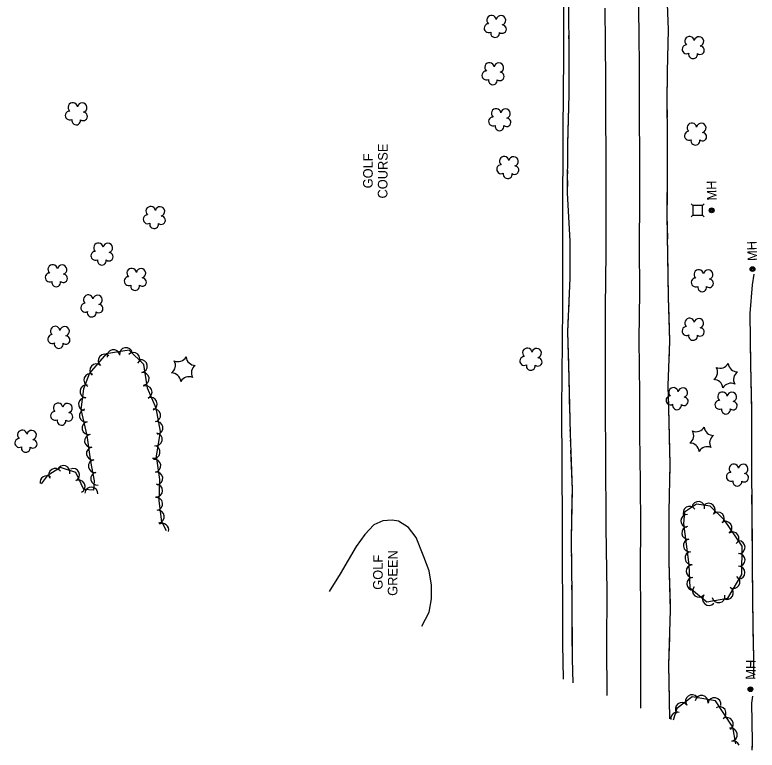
# Model space of a CAD drawing. Extents: x 588843 to 2552415, y 180129 to 269402.
# Drawn here: x 592348.9 to 592812.9, y 184919.2 to 185379 of the extents above; entities that cross this region are included whole.
import ezdxf

# ---------------------------------------------------------------- set-up
doc = ezdxf.new("R2010")
doc.units = 0
for name, color, linetype in [('Level 11', 7, 'Continuous'), ('Level 16', 7, 'Continuous'), ('Level 17', 7, 'Continuous'), ('Level 18', 7, 'Continuous'), ('Level 19', 7, 'Continuous'), ('Level 21', 7, 'Continuous')]:
    doc.layers.add(name, color=color, linetype=linetype)

msp = doc.modelspace()

# ---------------------------------------------------------------- linework, layer by layer
at = {"layer": 'Level 11'}
for points in [[(592738.62, 185391.71), (592738.96, 185368.33), (592739.25, 185344.66), (592739.18, 185315.25), (592739.27, 185290.82), (592739.31, 185262.92), (592739.25, 185234.73), (592739.34, 185205.57), (592739.04, 185176.04), (592739.32, 185141.74), (592739.42, 185117.13), (592739.86, 185086.42), (592739.93, 185059.33), (592739.86, 185032.87), (592739.98, 185004.52), (592739.98, 184971.59), (592739.95, 184947.33), (592739.95, 184945.5)], [(592717.6, 185383.08), (592717.87, 185360.97), (592718.05, 185338.77), (592718.17, 185316.74), (592718.29, 185290.12), (592718.24, 185264.21), (592718.23, 185230.48), (592717.91, 185195.91), (592717.86, 185167.98), (592718, 185132.18), (592718.2, 185103.97), (592718.4, 185058.33), (592718.87, 185018.27), (592718.79, 184984.95), (592718.84, 184953.32)]]:
    msp.add_lwpolyline(points, dxfattribs=at)
at = {"layer": 'Level 16'}
for centre, radius in [((592784.44, 185256.75), 1.5), ((592784.44, 185256.76), 1.22), ((592784.46, 185256.75), 0.968), ((592784.46, 185256.72), 0.605), ((592809.96, 185219.99), 1.5), ((592809.96, 185220), 1.22), ((592809.98, 185219.99), 0.968), ((592809.99, 185219.97), 0.605), ((592808.69, 184957.28), 1.5), ((592808.69, 184957.28), 1.22), ((592808.7, 184957.27), 0.968), ((592808.71, 184957.25), 0.605)]:
    msp.add_circle(centre, radius, dxfattribs=at)
at = {"layer": 'Level 17'}
for points in [[(592632.26, 185711.18), (592646.89, 185673.04), (592660.35, 185629.45), (592669.4, 185585.85), (592679.43, 185538.57), (592686.09, 185493.67), (592690.29, 185451.79), (592691.76, 185405.78), (592691.87, 185353.19), (592691.53, 185306.74), (592691.13, 185249.27), (592691.18, 185196.22), (592690.64, 185132.51), (592691.01, 185060.47), (592691.33, 184985.54), (592691.73, 184963.57)], [(592603.24, 184996.67), (592607.92, 185005.49), (592609.26, 185013.91), (592609.34, 185022.38), (592607.85, 185031.27), (592604.61, 185040.01), (592599.68, 185052.28), (592594.88, 185058.52), (592588.81, 185062.29), (592584.79, 185063.01), (592578.96, 185062.7), (592573.32, 185060.06), (592567.71, 185054.02), (592562.24, 185046.62), (592552.17, 185029.52), (592545.47, 185018.32)]]:
    msp.add_lwpolyline(points, dxfattribs=at)
at = {"layer": 'Level 18'}
for points in [[(592443.81, 185056.41), (592440.87, 185061.87), (592439.17, 185075.03), (592439.58, 185088.42), (592437.37, 185103.09), (592440, 185118.38), (592437.34, 185133.03), (592431.86, 185145.6), (592429.64, 185160.41), (592420.34, 185169.34), (592405.99, 185166.99), (592395.49, 185154.9), (592391.74, 185145.18), (592390.24, 185132.21), (592393.88, 185115.93), (592396.3, 185099.75), (592398.42, 185087.67), (592398.03, 185081.73), (592392.09, 185082.11), (592386.98, 185092.87), (592377.44, 185096.02), (592369.12, 185090.69), (592365.33, 185085.76)], [(592770.18, 185035.05), (592770.89, 185020.79), (592781.44, 185012.01), (592794.58, 185014.25), (592803.38, 185029.04), (592803.44, 185046.67), (592792.43, 185063.02), (592783.47, 185071.68), (592774.96, 185072.96), (592767.38, 185068.09), (592766.94, 185060.85), (592770.18, 185035.05)], [(592799.56, 184923.06), (592797.72, 184933.61), (592786.89, 184949.96), (592772.34, 184952.6), (592762.73, 184945.2), (592760.47, 184937.89)]]:
    msp.add_lwpolyline(points, dxfattribs=at)
for centre, radius, start, end in [((592646.93, 185375.67), 2.97, 8.1171, 229.351), ((592652.78, 185375.53), 2.97, 285.7679, 168.7412), ((592645.05, 185370.64), 2.78, 91.088, 298.861), ((592653.52, 185370.06), 2.61, 230.4731, 88.4057), ((592649.11, 185367.62), 2.78, 167.765, 8.776), ((592770.68, 185362.48), 2.97, 8.1171, 229.351), ((592776.53, 185362.34), 2.97, 285.7679, 168.7412), ((592768.79, 185357.44), 2.78, 91.088, 298.861), ((592777.27, 185356.86), 2.61, 230.4731, 88.4057), ((592772.85, 185354.42), 2.78, 167.765, 8.776), ((592645.56, 185346.07), 2.97, 8.1171, 229.351), ((592651.41, 185345.93), 2.97, 285.7679, 168.7412), ((592643.67, 185341.04), 2.78, 91.088, 298.861), ((592652.15, 185340.46), 2.61, 230.4731, 88.4057), ((592647.73, 185338.02), 2.78, 167.765, 8.776), ((592385.12, 185321.06), 2.97, 8.1171, 229.351), ((592390.97, 185320.92), 2.97, 285.7679, 168.7412), ((592383.24, 185316.03), 2.78, 91.088, 298.861), ((592391.71, 185315.44), 2.61, 230.4731, 88.4057), ((592649.74, 185317.33), 2.97, 8.1171, 229.351), ((592655.59, 185317.19), 2.97, 285.7679, 168.7412), ((592387.3, 185313), 2.78, 167.765, 8.776), ((592647.85, 185312.3), 2.78, 91.088, 298.861), ((592656.32, 185311.72), 2.61, 230.4731, 88.4057), ((592651.91, 185309.28), 2.78, 167.765, 8.776), ((592772.14, 185308.4), 2.97, 8.1171, 229.351), ((592777.99, 185308.26), 2.97, 285.7679, 168.7412), ((592770.25, 185303.37), 2.78, 91.088, 298.861), ((592778.73, 185302.78), 2.61, 230.4731, 88.4057), ((592774.31, 185300.34), 2.78, 167.765, 8.776), ((592654.77, 185287.47), 2.97, 8.1171, 229.351), ((592660.63, 185287.33), 2.97, 285.7679, 168.7412), ((592652.89, 185282.44), 2.78, 91.088, 298.861), ((592661.36, 185281.86), 2.61, 230.4731, 88.4057), ((592656.95, 185279.42), 2.78, 167.765, 8.776), ((592433.8, 185256.2), 2.97, 8.1171, 229.351), ((592439.66, 185256.06), 2.97, 285.7679, 168.7412), ((592431.92, 185251.16), 2.78, 91.088, 298.861), ((592440.39, 185250.58), 2.61, 230.4731, 88.4057), ((592435.98, 185248.14), 2.78, 167.765, 8.776), ((592401.15, 185233.33), 2.97, 8.1171, 229.351), ((592407.01, 185233.18), 2.97, 285.7679, 168.7412), ((592399.27, 185228.29), 2.78, 91.088, 298.861), ((592407.74, 185227.71), 2.61, 230.4731, 88.4057), ((592403.33, 185225.27), 2.78, 167.765, 8.776), ((592372.59, 185219.8), 2.97, 8.1171, 229.351), ((592378.45, 185219.66), 2.97, 285.7679, 168.7412), ((592421.93, 185217.51), 2.97, 8.1171, 229.351), ((592427.78, 185217.37), 2.97, 285.7679, 168.7412), ((592776.39, 185216.69), 2.97, 8.1171, 229.351), ((592782.25, 185216.55), 2.97, 285.7679, 168.7412), ((592370.71, 185214.77), 2.78, 91.088, 298.861), ((592379.18, 185214.18), 2.61, 230.4731, 88.4057), ((592420.04, 185212.48), 2.78, 91.088, 298.861), ((592428.52, 185211.89), 2.61, 230.4731, 88.4057), ((592774.51, 185211.65), 2.78, 91.088, 298.861), ((592374.77, 185211.74), 2.78, 167.765, 8.776), ((592424.11, 185209.46), 2.78, 167.765, 8.776), ((592782.98, 185211.07), 2.61, 230.4731, 88.4057), ((592778.57, 185208.63), 2.78, 167.765, 8.776), ((592394.8, 185200.91), 2.97, 8.1171, 229.351), ((592400.65, 185200.77), 2.97, 285.7679, 168.7412), ((592392.91, 185195.88), 2.78, 91.088, 298.861), ((592401.38, 185195.3), 2.61, 230.4731, 88.4057), ((592396.97, 185192.86), 2.78, 167.765, 8.776), ((592770.63, 185186.32), 2.97, 8.1171, 229.351), ((592776.49, 185186.18), 2.97, 285.7679, 168.7412), ((592374.18, 185181.28), 2.97, 8.1171, 229.351), ((592380.03, 185181.13), 2.97, 285.7679, 168.7412), ((592768.75, 185181.29), 2.78, 91.088, 298.861), ((592777.22, 185180.71), 2.61, 230.4731, 88.4057), ((592372.29, 185176.24), 2.78, 91.088, 298.861), ((592380.76, 185175.66), 2.61, 230.4731, 88.4057), ((592772.81, 185178.27), 2.78, 167.765, 8.776), ((592376.35, 185173.22), 2.78, 167.765, 8.776), ((592410.49, 185165.6), 4.01, 9.3165, 189.3012), ((592418.39, 185166.9), 4.01, 9.3165, 189.3012), ((592422.99, 185163.89), 4.01, 316.158, 136.1426), ((592669.23, 185167.6), 2.97, 8.1171, 229.351), ((592675.08, 185167.46), 2.97, 285.7679, 168.7412), ((592405.09, 185162.75), 4.01, 49.0365, 229.0212), ((592427.69, 185159.3), 4.01, 278.5186, 98.5032), ((592450.93, 185167.86), 5.72, 244.9047, 330.6696), ((592461.63, 185165.54), 5.72, 184.9047, 270.6697), ((592667.34, 185162.57), 2.78, 91.088, 298.861), ((592675.82, 185161.99), 2.61, 230.4731, 88.4057), ((592399.83, 185156.71), 4.01, 49.0365, 229.0212), ((592443.58, 185159.75), 5.72, 304.9047, 30.6696), ((592464.97, 185155.12), 5.72, 124.9047, 210.6697), ((592671.4, 185159.55), 2.78, 167.765, 8.776), ((592782.46, 185155.64), 5.72, 304.9047, 30.6696), ((592789.81, 185163.75), 5.72, 244.9047, 330.6696), ((592800.51, 185161.44), 5.72, 184.9047, 270.6697), ((592396.08, 185150.6), 4.01, 68.9164, 248.9011), ((592428.87, 185151.38), 4.01, 278.5186, 98.5032), ((592446.92, 185149.33), 5.72, 4.9047, 90.6696), ((592803.85, 185151.02), 5.72, 124.9047, 210.6697), ((592457.62, 185147.02), 5.72, 64.9047, 150.6696), ((592785.8, 185145.23), 5.72, 4.9047, 90.6696), ((592393.66, 185143.56), 4.01, 83.418, 263.4027), ((592430.67, 185143.07), 4.01, 293.5641, 113.5487), ((592760.59, 185142.93), 2.97, 8.1171, 229.351), ((592766.45, 185142.79), 2.97, 285.7679, 168.7412), ((592796.5, 185142.91), 5.72, 64.9047, 150.6696), ((592758.71, 185137.9), 2.78, 91.088, 298.861), ((592767.18, 185137.31), 2.61, 230.4731, 88.4057), ((592791.2, 185140.18), 2.97, 8.1171, 229.351), ((592797.05, 185140.03), 2.97, 285.7679, 168.7412), ((592375.94, 185133.24), 2.97, 8.1171, 229.351), ((592381.8, 185133.1), 2.97, 285.7679, 168.7412), ((592392.75, 185135.6), 4.01, 83.418, 263.4027), ((592433.87, 185135.73), 4.01, 293.5641, 113.5487), ((592762.77, 185134.87), 2.78, 167.765, 8.776), ((592789.31, 185135.14), 2.78, 91.088, 298.861), ((592797.79, 185134.56), 2.61, 230.4731, 88.4057), ((592374.06, 185128.21), 2.78, 91.088, 298.861), ((592393.24, 185128.42), 4.01, 102.6054, 282.5901), ((592436.02, 185128.57), 4.01, 280.3273, 100.312), ((592793.38, 185132.12), 2.78, 167.765, 8.776), ((592382.53, 185127.62), 2.61, 230.4731, 88.4057), ((592378.12, 185125.19), 2.78, 167.765, 8.776), ((592394.98, 185120.61), 4.01, 102.6054, 282.5901), ((592437.45, 185120.69), 4.01, 280.3273, 100.312), ((592353.58, 185116.33), 2.97, 8.1171, 229.351), ((592359.43, 185116.19), 2.97, 285.7679, 168.7412), ((592437.04, 185113.53), 4.01, 260.2522, 80.2369), ((592767.52, 185115.95), 5.72, 304.9047, 30.6696), ((592774.88, 185124.06), 5.72, 244.9047, 330.6696), ((592785.57, 185121.74), 5.72, 184.9047, 270.6697), ((592351.7, 185111.3), 2.78, 91.088, 298.861), ((592360.17, 185110.71), 2.61, 230.4731, 88.4057), ((592396.5, 185112.59), 4.01, 98.5163, 278.5009), ((592788.91, 185111.32), 5.72, 124.9047, 210.6697), ((592355.76, 185108.27), 2.78, 167.765, 8.776), ((592397.68, 185104.67), 4.01, 98.5163, 278.5009), ((592435.68, 185105.64), 4.01, 260.2522, 80.2369), ((592770.87, 185105.53), 5.72, 4.9047, 90.6696), ((592781.56, 185103.22), 5.72, 64.9047, 150.6696), ((592398.94, 185096.82), 4.01, 99.9415, 279.9262), ((592436.16, 185097.06), 4.01, 278.5858, 98.5705), ((592798.32, 185095.12), 2.97, 8.1171, 229.351), ((592374.13, 185091.41), 4.01, 32.6226, 212.6073), ((592379.38, 185093.17), 4.01, 341.7621, 161.7468), ((592385.39, 185091.34), 4.01, 295.4085, 115.3932), ((592804.18, 185094.98), 2.97, 285.7679, 168.7412), ((592368.71, 185086.72), 4.01, 52.4722, 190.7818), ((592400.33, 185088.93), 4.01, 99.9415, 279.9262), ((592437.36, 185089.14), 4.01, 278.5858, 98.5705), ((592796.44, 185090.09), 2.78, 91.088, 298.861), ((592804.91, 185089.51), 2.61, 230.4731, 88.4057), ((592388.82, 185084.1), 4.01, 295.4085, 115.3932), ((592437.27, 185081.52), 4.01, 268.2113, 88.196), ((592800.5, 185087.07), 2.78, 167.765, 8.776), ((592396.75, 185079.71), 4.01, 356.2627, 176.2474), ((592437.29, 185073.19), 4.01, 277.3715, 97.3562), ((592770.66, 185067.72), 3.98, 32.6989, 212.6836), ((592776.15, 185070.67), 3.98, 351.4943, 171.479), ((592782.65, 185069.58), 3.98, 315.97, 135.9547), ((592438.32, 185065.25), 4.01, 277.3715, 97.3562), ((592769.14, 185062.58), 3.98, 86.5402, 266.5248), ((592788.37, 185064.05), 3.98, 315.97, 135.9547), ((592441.07, 185057.06), 4.01, 344.4055, 118.2822), ((592793.12, 185058.26), 3.98, 303.9566, 123.9413), ((592769.77, 185055.05), 3.98, 97.1671, 277.1518), ((592797.57, 185051.66), 3.98, 303.9566, 123.9413), ((592770.76, 185047.15), 3.98, 97.1671, 277.1518), ((592801.35, 185046.13), 3.98, 269.8225, 89.8071), ((592771.76, 185039.25), 3.98, 97.1671, 277.1518), ((592801.32, 185038.17), 3.98, 269.8225, 89.8071), ((592772.46, 185031.17), 3.98, 92.8226, 272.8072), ((592801.3, 185030.21), 3.98, 269.8225, 89.8071), ((592772.85, 185023.22), 3.98, 92.8226, 272.8072), ((592798.11, 185024.27), 3.98, 239.2375, 59.2222), ((592776.54, 185018.79), 3.98, 140.2363, 320.221), ((592794.04, 185017.43), 3.98, 239.2375, 59.2222), ((592782.66, 185013.7), 3.98, 140.2363, 320.221), ((592788.8, 185015.38), 3.98, 189.7102, 9.6949), ((592772.23, 184949.84), 4.06, 37.6506, 217.6353), ((592778.2, 184949.38), 4.06, 349.7354, 169.7201), ((592786.18, 184947.93), 4.06, 349.7354, 169.7201), ((592765.8, 184944.88), 4.06, 37.6506, 217.6353), ((592789.42, 184942.3), 4.06, 303.5203, 123.505), ((592763.02, 184938.95), 4.06, 72.771, 187.1449), ((592793.9, 184935.54), 4.06, 303.5203, 123.505), ((592796.39, 184928.91), 4.06, 279.9133, 99.8979), ((592797.78, 184920.92), 4.06, 19.7205, 99.8979)]:
    msp.add_arc(centre, radius, start, end, dxfattribs=at)
at = {"layer": 'Level 19'}
for points in [[(592669.88, 185580.03), (592676.22, 185552.24), (592681.48, 185526.97), (592686.13, 185495.83), (592689.8, 185466.32), (592693.35, 185439.93), (592694.26, 185411.01), (592694.88, 185384.05), (592695.17, 185355.33), (592695.15, 185329.11), (592694.39, 185297.99), (592694.22, 185267.58), (592695.77, 185237.77), (592695.8, 185214.29), (592694.45, 185180.8), (592695.14, 185151.71), (592695.95, 185117.24), (592697.17, 185082.17), (592696.64, 185050.99), (592697.01, 185016.27), (592697.27, 184976.07), (592697.63, 184961.39)], [(592751.49, 185494.08), (592753.38, 185467.07), (592754.51, 185438.53), (592754.55, 185414.82), (592756.48, 185391.1), (592757.19, 185369.77), (592756.64, 185343.45), (592756.49, 185324.83), (592756.67, 185303.32), (592756.69, 185282.2), (592756.51, 185253.92), (592756.94, 185228.01), (592757.27, 185202.26), (592758.13, 185174.85), (592757.09, 185147.23), (592757.63, 185124.45), (592758.22, 185098.02), (592757.71, 185068.51), (592757.66, 185036.74), (592758.54, 185006.67), (592757.52, 184972.51), (592758.06, 184939.09), (592758.05, 184938.8)], [(592694.93, 185378.7), (592694.95, 185376.59)], [(592694.99, 185372.37), (592695.02, 185370.27)], [(592757, 185375.48), (592757.07, 185373.58)], [(592757.19, 185369.78), (592757.19, 185369.77), (592756.64, 185343.45), (592756.63, 185342.24)], [(592695.06, 185366.05), (592695.08, 185363.94)], [(592695.13, 185359.73), (592695.17, 185355.33), (592695.15, 185329.17)], [(592756.63, 185342.24), (592756.49, 185324.83), (592756.58, 185314.7)], [(592695.15, 185329.17), (592695.15, 185329.11), (592694.41, 185298.62)], [(592756.61, 185310.9), (592756.62, 185309)], [(592756.66, 185305.2), (592756.67, 185303.32), (592756.67, 185303.3)], [(592756.68, 185299.5), (592756.68, 185297.6)], [(592694.37, 185294.41), (592694.36, 185292.3)], [(592756.68, 185293.8), (592756.69, 185282.2), (592756.59, 185266.24)], [(592694.34, 185288.08), (592694.32, 185285.97)], [(592694.3, 185281.76), (592694.29, 185279.65)], [(592694.26, 185275.43), (592694.22, 185267.58), (592695.4, 185244.89)], [(592756.59, 185266.24), (592756.51, 185253.92), (592756.76, 185238.68)], [(592695.4, 185244.89), (592695.77, 185237.77), (592695.8, 185214.33)], [(592756.82, 185234.88), (592756.85, 185232.98)], [(592756.92, 185229.17), (592756.94, 185228.01), (592756.95, 185227.27)], [(592756.99, 185223.47), (592757.02, 185221.57)], [(592757.07, 185217.77), (592757.27, 185202.26), (592757.65, 185190.21)], [(592810.81, 184963.98), (592810.79, 184976.82), (592810.36, 184996.87), (592810.01, 185033.04), (592809.75, 185067), (592809.51, 185098.38), (592809.61, 185130.69), (592808.9, 185160.38), (592808.56, 185192.29), (592809.96, 185210.2), (592811, 185216.93)], [(592808.62, 185186.52), (592808.56, 185192.29), (592809.96, 185210.2), (592811, 185216.93)], [(592695.63, 185210.11), (592695.55, 185208.01)], [(592695.38, 185203.79), (592695.29, 185201.68)], [(592695.12, 185197.47), (592695.04, 185195.36)], [(592694.87, 185191.15), (592694.45, 185180.8), (592694.93, 185160.58)], [(592757.65, 185190.21), (592758.13, 185174.85), (592757.67, 185162.66)], [(592808.69, 185180.2), (592808.67, 185182.31)], [(592808.76, 185173.87), (592808.74, 185175.98)], [(592808.83, 185167.54), (592808.8, 185169.65)], [(592809.57, 185132.74), (592808.9, 185160.38), (592808.87, 185163.32)], [(592694.93, 185160.58), (592695.14, 185151.71), (592695.65, 185130.01)], [(592757.53, 185158.86), (592757.46, 185156.96)], [(592757.32, 185153.16), (592757.25, 185151.26)], [(592757.1, 185147.46), (592757.09, 185147.23), (592757.13, 185145.56)], [(592757.22, 185141.76), (592757.63, 185124.45), (592757.86, 185114.2)], [(592809.52, 185102.15), (592809.61, 185130.69), (592809.57, 185132.74)], [(592695.75, 185125.79), (592695.8, 185123.68)], [(592695.9, 185119.47), (592695.95, 185117.36)], [(592696.09, 185113.14), (592696.17, 185111.03)], [(592757.86, 185114.2), (592758.22, 185098.02), (592758.02, 185086.63)], [(592696.31, 185106.82), (592697.17, 185082.17), (592697.07, 185076.25)], [(592809.53, 185095.82), (592809.51, 185097.93)], [(592809.58, 185089.49), (592809.56, 185091.6)], [(592809.63, 185083.16), (592809.61, 185085.27)], [(592757.96, 185082.83), (592757.93, 185080.93)], [(592697.07, 185076.25), (592696.64, 185050.99), (592696.7, 185045.67)], [(592757.86, 185077.13), (592757.83, 185075.23)], [(592809.9, 185048.35), (592809.75, 185067), (592809.66, 185078.94)], [(592757.76, 185071.42), (592757.73, 185069.52)], [(592757.71, 185065.72), (592757.67, 185038.15)], [(592810.16, 185017.76), (592810.01, 185033.04), (592809.9, 185048.35)], [(592696.74, 185041.45), (592696.76, 185039.34)], [(592757.67, 185038.15), (592757.66, 185036.74), (592758.43, 185010.59)], [(592696.81, 185035.13), (592696.83, 185033.02)], [(592696.87, 185028.8), (592696.9, 185026.69)], [(592696.94, 185022.47), (592697.01, 185016.27), (592697.16, 184991.89)], [(592810.22, 185011.43), (592810.2, 185013.54)], [(592758.54, 185006.79), (592758.54, 185006.67), (592758.49, 185004.89)], [(592810.28, 185005.11), (592810.26, 185007.21)], [(592758.38, 185001.09), (592758.32, 184999.19)], [(592810.34, 184998.77), (592810.32, 185000.89)], [(592697.16, 184991.89), (592697.27, 184976.07), (592697.63, 184961.39)], [(592758.2, 184995.39), (592758.15, 184993.49)], [(592810.81, 184963.98), (592810.79, 184976.82), (592810.41, 184994.56)], [(592758.03, 184989.68), (592757.52, 184972.51), (592757.69, 184962.12)], [(592757.69, 184962.12), (592758.06, 184939.09), (592758.05, 184938.8)], [(592809.91, 184920.94), (592810.05, 184924.58), (592809.62, 184948.58), (592810.23, 184952.86)], [(592809.83, 184919.2), (592810.05, 184924.58), (592809.62, 184948.58), (592810.23, 184952.86)]]:
    msp.add_lwpolyline(points, dxfattribs=at)
at = {"layer": 'Level 21'}
for p, q in [((592772.75, 185259.72), (592771.7, 185260.79)), ((592779.82, 185260.74), (592778.75, 185259.69)), ((592772.72, 185253.72), (592771.66, 185252.67)), ((592779.78, 185252.62), (592778.72, 185253.69))]:
    msp.add_line(p, q, dxfattribs=at)
msp.add_lwpolyline([(592778.72, 185253.69), (592778.75, 185259.69), (592772.75, 185259.72), (592772.72, 185253.72)], close=True, dxfattribs=at)

# ---------------------------------------------------------------- texts
at = {"layer": 'Level 16'}
for rotation, p in [(90.8056, (592787.54, 185262.93)), (92.1089, (592812.92, 185225.18)), (88.9329, (592811.77, 184963.21))]:
    msp.add_text('MH', height=6, rotation=rotation, dxfattribs=at).set_placement(p)
at = {"layer": 'Level 17'}
for s, p in [('COURSE', (592581.79, 185264.12)), ('GOLF', (592572.58, 185270.48)), ('GREEN', (592588.02, 185015.68)), ('GOLF', (592578.8, 185019.48))]:
    msp.add_text(s, height=6, rotation=89.6934, dxfattribs=at).set_placement(p)

doc.saveas('drawing.dxf')
